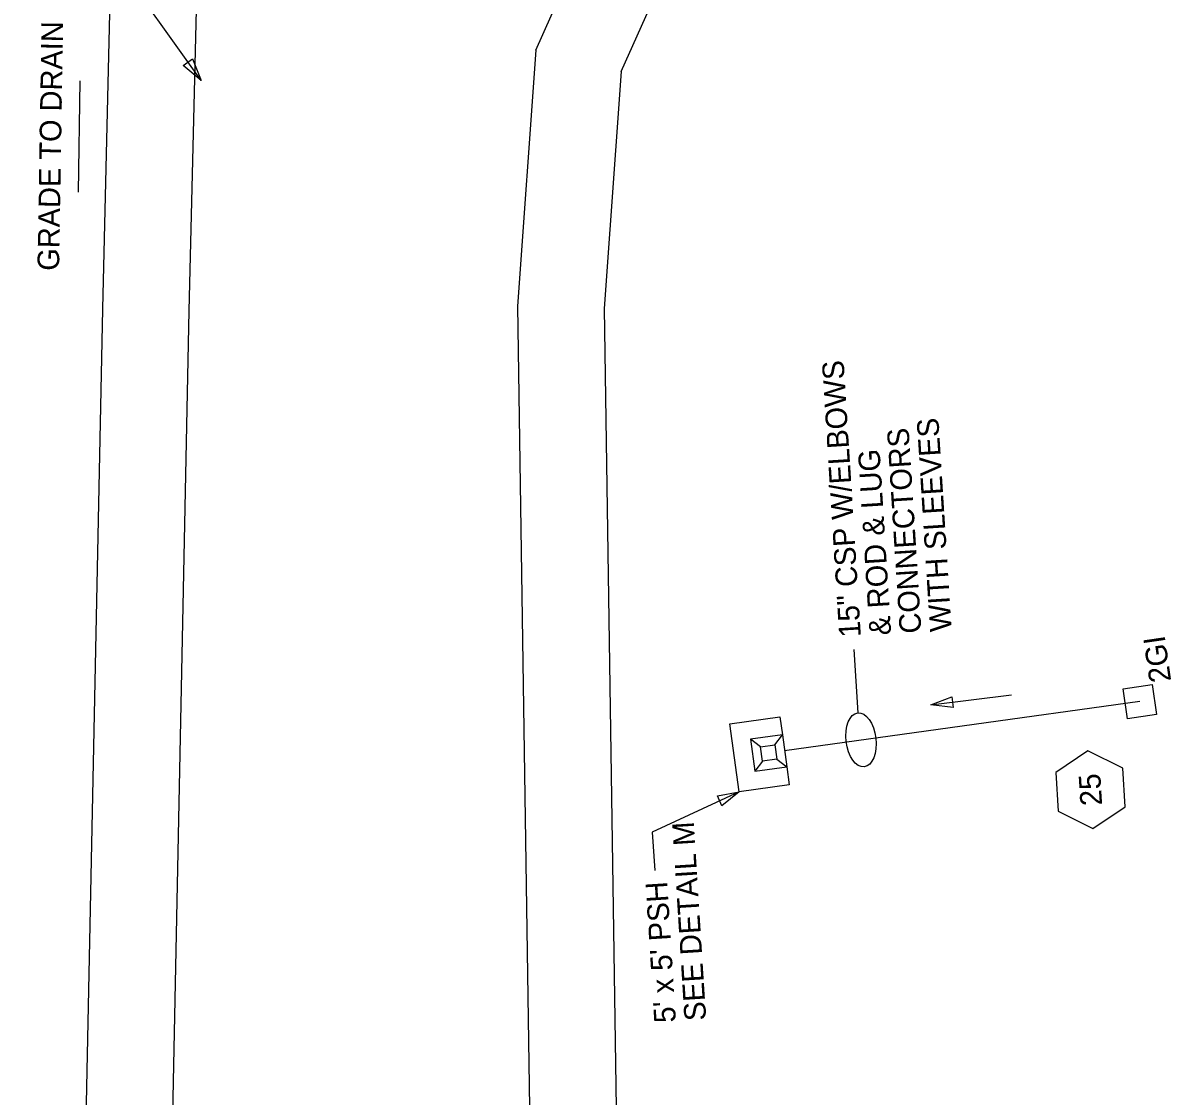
# Model space of a CAD drawing. Extents: x 2384780 to 2405432, y 547869 to 573706.
# Drawn here: x 2395651.8 to 2395916.9, y 554644 to 554891.7 of the extents above; entities that cross this region are included whole.
import ezdxf

# ---------------------------------------------------------------- set-up
doc = ezdxf.new("R2010")
doc.units = 0
for name, color, linetype in [('Old_Level_1', 7, 'Continuous'), ('Old_Level_10', 7, 'Continuous'), ('Old_Level_23', 7, 'Continuous'), ('Old_Level_5', 7, 'Continuous'), ('Old_Level_9', 7, 'Continuous'), ('Prop Buffer Zone 1', 7, 'Continuous'), ('Prop Buffer Zone 2', 7, 'Continuous'), ('Prop Drop Inlet Text', 7, 'Continuous')]:
    doc.layers.add(name, color=color, linetype=linetype)

# ---------------------------------------------------------------- blocks, each defined once
blk = doc.blocks.new('IN')
at = {"layer": 'Old_Level_9'}
blk.add_lwpolyline([(-0.07025, 0.067), (0.07025, 0.067), (0.07025, -0.067), (-0.07025, -0.067)], close=True, dxfattribs=at)
blk = doc.blocks.new('AH1')
at = {"layer": 'Old_Level_23'}
blk.add_lwpolyline([(-5.28, 1.32), (0, 0), (-5.28, -1.32)], close=True, dxfattribs=at)
blk = doc.blocks.new('PSS')
at = {"layer": 'Old_Level_1'}
for p, q in [((0, 14.8595), (0, 31.69675)), ((8.3065, 6.55325), (0, 14.8595)), ((21.4495, 6.591), (29.77475, 14.8595)), ((8.34375, -6.59075), (0.00025, -14.859)), ((21.46825, -6.55325), (29.77475, -14.8595)), ((0, -31.71525), (0.00025, -14.859))]:
    blk.add_line(p, q, dxfattribs=at)
for points in [[(0, 31.69675), (46.6125, 31.69675), (46.61225, -31.71575), (0, -31.71525)], [(0.00025, -14.859), (0, 14.8595)], [(0.00025, -14.859), (29.77475, -14.8595), (29.77475, 14.8595), (0, 14.8595)]]:
    blk.add_lwpolyline(points, dxfattribs=at)
blk.add_lwpolyline([(8.3065, 6.55325), (21.469, 6.553), (21.46825, -6.55325), (8.30625, -6.55325)], close=True, dxfattribs=at)
blk = doc.blocks.new('BUBBLE')
at = {"layer": 'Old_Level_10'}
blk.add_ellipse((0, 0), major_axis=(192, 154), ratio=0.548538, dxfattribs=at)

msp = doc.modelspace()

# ---------------------------------------------------------------- linework, layer by layer
at = {"layer": 'Old_Level_1'}
for p, q in [((2395664.62, 554852.65), (2395665.04, 554878.37)), ((2395843.65, 554747.1), (2395844.56, 554732.5)), ((2395909.67, 554735.07), (2395827.66, 554723.73))]:
    msp.add_line(p, q, dxfattribs=at)
msp.add_lwpolyline([(2395692.94, 554878.42), (2395652.45, 554935.2), (2395651.81, 554945.4)], dxfattribs=at)
at = {"layer": 'Old_Level_5'}
for p, q in [((2395861.43, 554734.32), (2395880.07, 554736.65)), ((2395817.2, 554714.28), (2395797.11, 554704.97)), ((2395797.11, 554704.97), (2395797.67, 554696.12))]:
    msp.add_line(p, q, dxfattribs=at)
for points in [[(2395866.55, 554733.7), (2395861.43, 554734.32), (2395866.24, 554736.18)], [(2395812.14, 554713.31), (2395817.2, 554714.28), (2395813.19, 554711.05)]]:
    msp.add_lwpolyline(points, close=True, dxfattribs=at)
at = {"layer": 'Prop Buffer Zone 1'}
for points in [[(2395692.88, 554938.99), (2395690.14, 554825.29)], [(2395770.24, 554885.46), (2395780.88, 554909.31)], [(2395770.24, 554885.46), (2395765.96, 554826.36)], [(2395690.14, 554825.29), (2395683.62, 554507.27)], [(2395765.96, 554826.36), (2395770.76, 554507.65)]]:
    msp.add_lwpolyline(points, dxfattribs=at)
at = {"layer": 'Prop Buffer Zone 2'}
for points in [[(2395672.89, 554939.48), (2395670.14, 554825.78)], [(2395789.93, 554880.51), (2395801.98, 554907.52)], [(2395789.93, 554880.51), (2395785.97, 554825.79)], [(2395670.14, 554825.7), (2395663.62, 554507.68)], [(2395785.97, 554825.79), (2395790.76, 554507.95)]]:
    msp.add_lwpolyline(points, dxfattribs=at)
at = {"layer": 'Prop Drop Inlet Text'}
msp.add_lwpolyline([(2395897.7, 554723.69), (2395890.24, 554718.74), (2395890.8, 554709.8), (2395898.82, 554705.82), (2395906.27, 554710.78), (2395905.71, 554719.71)], close=True, dxfattribs=at)

# ---------------------------------------------------------------- block references
at = {"layer": 'Old_Level_23', "xscale": 1.0000007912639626, "yscale": 1.0000007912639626, "rotation": -54.50881428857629}
msp.add_blockref('AH1', (2395692.94, 554878.42), dxfattribs=at)
at = {"layer": 'Old_Level_5'}
for name, p, xscale, yscale, rotation in [('IN', (2395909.67, 554735.07), 50, 49.99999999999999, 98.25198831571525), ('BUBBLE', (2395845.29, 554726.26), 0.025499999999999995, 0.0255, 57.95952853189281), ('PSS', (2395827.66, 554723.73), 0.24999999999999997, 0.24999999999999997, -172.1254045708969)]:
    msp.add_blockref(name, p, dxfattribs=dict(at, xscale=xscale, yscale=yscale, rotation=rotation))

# ---------------------------------------------------------------- texts
at = {"layer": 'Old_Level_1'}
for s, rotation, p in [('GRADE TO DRAIN', 89.0574, (2395660.15, 554834.51)), ('2GI', 98.2518, (2395916.92, 554739.89))]:
    msp.add_text(s, height=5, rotation=rotation, dxfattribs=at).set_placement(p)
at = {"layer": 'Old_Level_5'}
for s, p in [('15" CSP W/ELBOWS', (2395845.28, 554750.07)), ('WITH SLEEVES', (2395866.24, 554751.39)), ('CONNECTORS', (2395859.26, 554750.95)), ('& ROD & LUG', (2395852.27, 554750.51)), ('SEE DETAIL M', (2395809.57, 554661.54)), ("5' x 5' PSH", (2395802.58, 554661.11))]:
    msp.add_text(s, height=5, rotation=93.5936, dxfattribs=at).set_placement(p)
at = {"layer": 'Prop Drop Inlet Text'}
msp.add_text('25', height=5, rotation=93.5936, dxfattribs=at).set_placement((2395900.98, 554711.19))

doc.saveas('drawing.dxf')
